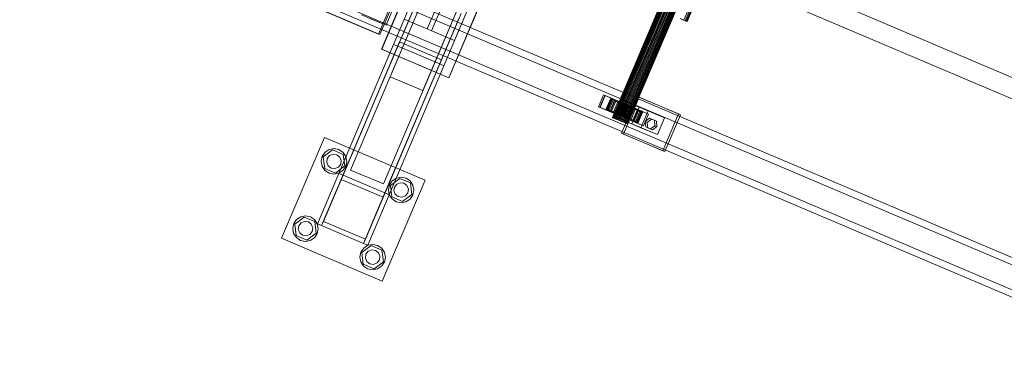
# Model space of a CAD drawing. Header units: millimetres. Extents: x -4738 to 65662, y -68080 to 6847.
# Tile 580 of 656: x 22873 to 23953, y -21146 to -20782. Entities that reach past the tile are written whole.
import ezdxf

# ---------------------------------------------------------------- set-up
doc = ezdxf.new("R2010")
doc.units = ezdxf.units.MM
doc.layers.add('superior_C10', color=7, linetype='Continuous', lineweight=0)

msp = doc.modelspace()

# ---------------------------------------------------------------- linework, layer by layer
at = {"layer": 'superior_C10'}
for p, q in [((18241.459, -18440.523), (27684.903, -22449.244)), ((27685.833, -22449.639), (18242.389, -18440.917)), ((23235.862, -20946.448), (23708.778, -19832.39)), ((23744.677, -19847.629), (23271.762, -20961.688)), ((23279.26, -20844.214), (23665.379, -19934.624)), ((23701.279, -19949.863), (23315.16, -20859.453)), ((23655.991, -20000.248), (23319.946, -20791.876)), ((23324.549, -20793.83), (23660.593, -20002.202)), ((23349.862, -20804.575), (23685.907, -20012.947)), ((23866.954, -20078.938), (23523.095, -20888.976)), ((23523.248, -20889.041), (23867.107, -20079.003)), ((23867.364, -20079.112), (23523.505, -20889.15)), ((23867.814, -20079.303), (23523.955, -20889.341)), ((23868.31, -20079.514), (23524.451, -20889.551)), ((23869.025, -20079.817), (23525.166, -20889.855)), ((23869.727, -20080.115), (23525.868, -20890.153)), ((23870.659, -20080.511), (23526.8, -20890.548)), ((23871.519, -20080.876), (23527.659, -20890.913)), ((23872.604, -20081.336), (23528.745, -20891.374)), ((23873.563, -20081.743), (23529.704, -20891.781)), ((23874.727, -20082.238), (23530.868, -20892.275)), ((23875.72, -20082.659), (23531.861, -20892.697)), ((23876.884, -20083.153), (23533.025, -20893.191)), ((23877.843, -20083.561), (23533.984, -20893.598)), ((23878.929, -20084.021), (23535.069, -20894.059)), ((23879.788, -20084.386), (23535.929, -20894.424)), ((23880.72, -20084.782), (23536.861, -20894.819)), ((23881.422, -20085.08), (23537.563, -20895.117)), ((23882.137, -20085.383), (23538.278, -20895.421)), ((23882.633, -20085.594), (23538.774, -20895.631)), ((23883.083, -20085.785), (23539.224, -20895.822)), ((23883.34, -20085.894), (23539.481, -20895.931)), ((23883.493, -20085.959), (23539.634, -20895.996)), ((23844.387, -20209.337), (23601.224, -20782.162)), ((23845.788, -20209.932), (23602.625, -20782.757)), ((23847.056, -20210.47), (23603.893, -20783.296)), ((23847.782, -20210.778), (23604.618, -20783.603)), ((23848.214, -20210.962), (23605.051, -20783.787)), ((24006.42, -21061.555), (22924.248, -20602.175)), ((23377.381, -20597.134), (24261.434, -20972.413)), ((24262.533, -20972.879), (23378.48, -20597.601)), ((24042.546, -21085.038), (22925.312, -20610.775)), ((24043.784, -21085.563), (22926.55, -20611.3)), ((24015.647, -21065.472), (22933.475, -20606.092)), ((24042.405, -21076.83), (22960.233, -20617.451)), ((24049.786, -21079.964), (22967.615, -20620.584)), ((24032.778, -21108.051), (22915.544, -20633.787)), ((22916.781, -20634.313), (24034.015, -21108.576)), ((23990.79, -21098.375), (22908.618, -20638.995)), ((22917.845, -20642.912), (24000.017, -21102.292)), ((24026.775, -21113.65), (22944.603, -20654.271)), ((22951.985, -20657.404), (24034.156, -21116.784)), ((23269.798, -20814.043), (23301.058, -20740.403)), ((23269.982, -20814.121), (23301.242, -20740.481)), ((23222.897, -20950.119), (23306.355, -20753.515)), ((23286.843, -20749.578), (23266.524, -20797.444)), ((23268, -20798.07), (23288.319, -20750.204)), ((23306.355, -20753.515), (23282.91, -20808.745)), ((23309.004, -20760.071), (23225.546, -20956.676)), ((23310.958, -20755.469), (23227.5, -20952.073)), ((23274.641, -20787.853), (23285.582, -20762.079)), ((23287.513, -20810.699), (23310.958, -20755.469)), ((23266.524, -20797.444), (23208.808, -20772.943)), ((23210.284, -20773.57), (23268, -20798.07)), ((23273.524, -20971.611), (23356.982, -20775.006)), ((23356.982, -20775.006), (23333.537, -20830.236)), ((23374.697, -20771.663), (23343.437, -20845.302)), ((23374.882, -20771.741), (23343.622, -20845.381)), ((23247.587, -20776.368), (23274.641, -20787.853)), ((23256.989, -20780.36), (23274.641, -20787.853)), ((23271.571, -20976.213), (23355.029, -20779.609)), ((23361.585, -20776.96), (23278.127, -20973.564)), ((23294.633, -20781.13), (23349.862, -20804.575)), ((23338.14, -20832.19), (23361.585, -20776.96)), ((23597.225, -20780.465), (23601.224, -20782.162)), ((23602.625, -20782.757), (23599.206, -20781.306)), ((23601.224, -20782.162), (23603.893, -20783.296)), ((23604.618, -20783.603), (23602.625, -20782.757)), ((23603.893, -20783.296), (23605.051, -20783.787)), ((23605.051, -20783.787), (23604.618, -20783.603)), ((23319.946, -20791.876), (23324.549, -20793.83)), ((23206.008, -21002.701), (23289.466, -20806.096)), ((23266.524, -20797.444), (23268, -20798.07)), ((23289.466, -20806.096), (23287.513, -20810.699)), ((23335.491, -20825.634), (23289.466, -20806.096)), ((23282.91, -20808.745), (23199.452, -21005.349)), ((23204.055, -21007.303), (23287.513, -20810.699)), ((23343.437, -20845.302), (23269.798, -20814.043)), ((23343.622, -20845.381), (23269.982, -20814.121)), ((23282.91, -20808.745), (23287.513, -20810.699)), ((23287.513, -20810.699), (23333.537, -20830.236)), ((23335.491, -20825.634), (23252.033, -21022.238)), ((23333.537, -20830.236), (23335.491, -20825.634)), ((23333.537, -20830.236), (23250.079, -21026.84)), ((23254.682, -21028.794), (23338.14, -20832.19)), ((23333.537, -20830.236), (23338.14, -20832.19)), ((23315.16, -20859.453), (23279.26, -20844.214)), ((23507.779, -20877.042), (23513.249, -20864.155)), ((23514.725, -20864.782), (23509.255, -20877.669)), ((23509.603, -20877.816), (23515.074, -20864.93)), ((23513.249, -20864.155), (23554.732, -20881.765)), ((23513.249, -20864.155), (23514.725, -20864.782)), ((23556.209, -20882.391), (23514.725, -20864.782)), ((23515.074, -20864.93), (23525.895, -20869.523)), ((23515.074, -20864.93), (23522.824, -20868.22)), ((23520.94, -20868.506), (23516.251, -20879.552)), ((23516.575, -20879.69), (23521.264, -20868.644)), ((23521.806, -20868.874), (23517.117, -20879.92)), ((23522.824, -20868.22), (23517.354, -20881.107)), ((23522.755, -20869.277), (23518.066, -20880.323)), ((23523.803, -20869.721), (23519.114, -20880.767)), ((23525.895, -20869.523), (23520.425, -20882.41)), ((23525.312, -20870.362), (23520.623, -20881.408)), ((23530.128, -20872.407), (23520.94, -20868.506)), ((23520.94, -20868.506), (23521.806, -20868.874)), ((23521.264, -20868.644), (23520.94, -20868.506)), ((23522.755, -20869.277), (23521.264, -20868.644)), ((23521.264, -20868.644), (23530.282, -20872.472)), ((23530.539, -20872.581), (23521.806, -20868.874)), ((23521.806, -20868.874), (23523.803, -20869.721)), ((23526.794, -20870.991), (23522.105, -20882.037)), ((23530.988, -20872.772), (23522.755, -20869.277)), ((23525.312, -20870.362), (23522.755, -20869.277)), ((23533.646, -20872.813), (23522.824, -20868.22)), ((23531.484, -20872.982), (23523.803, -20869.721)), ((23523.803, -20869.721), (23526.794, -20870.991)), ((23528.761, -20871.826), (23524.072, -20882.872)), ((23532.199, -20873.286), (23525.312, -20870.362)), ((23528.761, -20871.826), (23525.312, -20870.362)), ((23533.646, -20872.813), (23525.895, -20869.523)), ((23526.265, -20888.149), (23534.08, -20869.739)), ((23532.901, -20873.584), (23526.794, -20870.991)), ((23526.794, -20870.991), (23530.576, -20872.597)), ((23533.833, -20873.979), (23528.761, -20871.826)), ((23532.867, -20873.569), (23528.761, -20871.826)), ((23533.031, -20906.23), (23550.224, -20865.728)), ((23534.08, -20869.739), (23552.116, -20877.395)), ((23534.08, -20869.739), (23562.058, -20881.615)), ((23552.438, -20866.668), (23535.245, -20907.17)), ((23550.224, -20865.728), (23595.314, -20884.869)), ((23550.224, -20865.728), (23552.438, -20866.668)), ((23597.529, -20885.809), (23552.438, -20866.668)), ((23549.262, -20894.652), (23507.779, -20877.042)), ((23509.255, -20877.669), (23507.779, -20877.042)), ((23509.255, -20877.669), (23550.738, -20895.278)), ((23520.425, -20882.41), (23509.603, -20877.816)), ((23517.354, -20881.107), (23509.603, -20877.816)), ((23517.117, -20879.92), (23516.251, -20879.552)), ((23516.251, -20879.552), (23525.439, -20883.453)), ((23516.251, -20879.552), (23516.575, -20879.69)), ((23525.593, -20883.518), (23516.575, -20879.69)), ((23516.575, -20879.69), (23518.066, -20880.323)), ((23519.114, -20880.767), (23517.117, -20879.92)), ((23517.117, -20879.92), (23525.85, -20883.627)), ((23517.354, -20881.107), (23528.175, -20885.7)), ((23518.066, -20880.323), (23526.299, -20883.818)), ((23518.066, -20880.323), (23520.623, -20881.408)), ((23522.105, -20882.037), (23519.114, -20880.767)), ((23519.114, -20880.767), (23526.795, -20884.028)), ((23520.425, -20882.41), (23528.175, -20885.7)), ((23520.623, -20881.408), (23527.51, -20884.332)), ((23520.623, -20881.408), (23524.072, -20882.872)), ((23525.887, -20883.643), (23522.105, -20882.037)), ((23522.105, -20882.037), (23528.212, -20884.63)), ((23524.072, -20882.872), (23529.144, -20885.025)), ((23524.072, -20882.872), (23528.178, -20884.615)), ((23525.439, -20883.453), (23530.128, -20872.407)), ((23530.282, -20872.472), (23525.593, -20883.518)), ((23525.85, -20883.627), (23530.539, -20872.581)), ((23530.576, -20872.597), (23525.887, -20883.643)), ((23526.299, -20883.818), (23530.988, -20872.772)), ((23526.795, -20884.028), (23531.484, -20872.982)), ((23527.51, -20884.332), (23532.199, -20873.286)), ((23528.175, -20885.7), (23533.646, -20872.813)), ((23532.867, -20873.569), (23528.178, -20884.615)), ((23528.212, -20884.63), (23532.901, -20873.584)), ((23529.144, -20885.025), (23533.833, -20873.979)), ((23530.004, -20885.39), (23534.693, -20874.344)), ((23530.539, -20872.581), (23530.128, -20872.407)), ((23530.128, -20872.407), (23530.282, -20872.472)), ((23534.892, -20874.429), (23530.203, -20885.475)), ((23530.282, -20872.472), (23530.988, -20872.772)), ((23531.484, -20872.982), (23530.539, -20872.581)), ((23534.693, -20874.344), (23530.576, -20872.597)), ((23530.576, -20872.597), (23534.892, -20874.429)), ((23530.988, -20872.772), (23532.199, -20873.286)), ((23531.089, -20885.851), (23535.778, -20874.805)), ((23532.901, -20873.584), (23531.484, -20872.982)), ((23532.048, -20886.258), (23536.737, -20875.212)), ((23532.199, -20873.286), (23533.833, -20873.979)), ((23537.35, -20875.472), (23532.661, -20886.518)), ((23535.778, -20874.805), (23532.867, -20873.569)), ((23537.35, -20875.472), (23532.867, -20873.569)), ((23534.693, -20874.344), (23532.901, -20873.584)), ((23533.213, -20886.752), (23537.901, -20875.706)), ((23533.833, -20873.979), (23535.778, -20874.805)), ((23534.205, -20887.174), (23538.894, -20876.128)), ((23536.737, -20875.212), (23534.693, -20874.344)), ((23539.446, -20876.362), (23534.757, -20887.408)), ((23536.737, -20875.212), (23534.892, -20874.429)), ((23534.892, -20874.429), (23539.446, -20876.362)), ((23535.37, -20887.668), (23540.059, -20876.622)), ((23535.778, -20874.805), (23537.901, -20875.706)), ((23536.329, -20888.075), (23541.018, -20877.029)), ((23538.894, -20876.128), (23536.737, -20875.212)), ((23541.904, -20877.405), (23537.215, -20888.451)), ((23537.901, -20875.706), (23537.35, -20875.472)), ((23541.904, -20877.405), (23537.35, -20875.472)), ((23537.414, -20888.536), (23542.103, -20877.49)), ((23537.901, -20875.706), (23540.059, -20876.622)), ((23538.274, -20888.901), (23542.963, -20877.855)), ((23538.461, -20890.067), (23543.931, -20877.18)), ((23541.018, -20877.029), (23538.894, -20876.128)), ((23538.894, -20876.128), (23539.446, -20876.362)), ((23539.205, -20889.296), (23543.894, -20878.25)), ((23543.929, -20878.265), (23539.24, -20889.311)), ((23539.446, -20876.362), (23543.929, -20878.265)), ((23539.907, -20889.594), (23544.596, -20878.548)), ((23540.059, -20876.622), (23541.904, -20877.405)), ((23540.059, -20876.622), (23542.103, -20877.49)), ((23540.622, -20889.898), (23545.311, -20878.852)), ((23542.963, -20877.855), (23541.018, -20877.029)), ((23541.018, -20877.029), (23543.929, -20878.265)), ((23541.119, -20890.108), (23545.808, -20879.063)), ((23546.219, -20879.237), (23541.53, -20890.283)), ((23541.568, -20890.299), (23546.257, -20879.253)), ((23541.825, -20890.408), (23546.514, -20879.362)), ((23546.219, -20879.237), (23541.904, -20877.405)), ((23541.978, -20890.473), (23546.667, -20879.427)), ((23542.103, -20877.49), (23546.219, -20879.237)), ((23542.103, -20877.49), (23543.894, -20878.25)), ((23544.596, -20878.548), (23542.963, -20877.855)), ((23542.963, -20877.855), (23548.034, -20880.008)), ((23548.034, -20880.008), (23543.345, -20891.054)), ((23543.894, -20878.25), (23550.002, -20880.843)), ((23543.894, -20878.25), (23545.311, -20878.852)), ((23543.929, -20878.265), (23548.034, -20880.008)), ((23543.931, -20877.18), (23554.753, -20881.773)), ((23543.931, -20877.18), (23551.682, -20880.47)), ((23552.116, -20877.395), (23544.301, -20895.805)), ((23545.808, -20879.063), (23544.596, -20878.548)), ((23544.596, -20878.548), (23551.484, -20881.472)), ((23545.311, -20878.852), (23552.993, -20882.113)), ((23545.311, -20878.852), (23546.257, -20879.253)), ((23550.002, -20880.843), (23545.313, -20891.889)), ((23546.514, -20879.362), (23545.808, -20879.063)), ((23545.808, -20879.063), (23554.041, -20882.557)), ((23551.682, -20880.47), (23546.212, -20893.357)), ((23550.002, -20880.843), (23546.219, -20879.237)), ((23546.257, -20879.253), (23554.99, -20882.96)), ((23546.257, -20879.253), (23546.667, -20879.427)), ((23546.667, -20879.427), (23546.514, -20879.362)), ((23546.514, -20879.362), (23555.532, -20883.191)), ((23546.667, -20879.427), (23555.856, -20883.328)), ((23551.484, -20881.472), (23546.795, -20892.518)), ((23548.034, -20880.008), (23551.484, -20881.472)), ((23552.993, -20882.113), (23548.304, -20893.159)), ((23554.732, -20881.765), (23549.262, -20894.652)), ((23554.753, -20881.773), (23549.283, -20894.66)), ((23554.041, -20882.557), (23549.352, -20893.603)), ((23552.993, -20882.113), (23550.002, -20880.843)), ((23554.99, -20882.96), (23550.301, -20894.006)), ((23550.738, -20895.278), (23556.209, -20882.391)), ((23551.484, -20881.472), (23554.041, -20882.557)), ((23562.504, -20885.064), (23551.682, -20880.47)), ((23580.094, -20889.271), (23552.116, -20877.395)), ((23554.99, -20882.96), (23552.993, -20882.113)), ((23554.041, -20882.557), (23555.532, -20883.191)), ((23562.058, -20881.615), (23554.243, -20900.025)), ((23556.209, -20882.391), (23554.732, -20881.765)), ((23562.504, -20885.064), (23554.753, -20881.773)), ((23555.856, -20883.328), (23554.99, -20882.96)), ((23580.094, -20889.271), (23562.058, -20881.615)), ((23523.505, -20889.15), (23523.095, -20888.976)), ((23523.095, -20888.976), (23523.248, -20889.041)), ((23523.248, -20889.041), (23523.955, -20889.341)), ((23524.451, -20889.551), (23523.505, -20889.15)), ((23523.955, -20889.341), (23525.166, -20889.855)), ((23525.868, -20890.153), (23524.451, -20889.551)), ((23525.166, -20889.855), (23526.8, -20890.548)), ((23525.439, -20883.453), (23525.85, -20883.627)), ((23525.593, -20883.518), (23525.439, -20883.453)), ((23526.299, -20883.818), (23525.593, -20883.518)), ((23525.85, -20883.627), (23526.795, -20884.028)), ((23527.659, -20890.913), (23525.868, -20890.153)), ((23530.203, -20885.475), (23525.887, -20883.643)), ((23525.887, -20883.643), (23530.004, -20885.39)), ((23544.301, -20895.805), (23526.265, -20888.149)), ((23554.243, -20900.025), (23526.265, -20888.149)), ((23527.51, -20884.332), (23526.299, -20883.818)), ((23526.795, -20884.028), (23528.212, -20884.63)), ((23526.8, -20890.548), (23528.745, -20891.374)), ((23529.144, -20885.025), (23527.51, -20884.332)), ((23529.704, -20891.781), (23527.659, -20890.913)), ((23528.178, -20884.615), (23531.089, -20885.851)), ((23528.178, -20884.615), (23532.661, -20886.518)), ((23528.212, -20884.63), (23530.004, -20885.39)), ((23528.745, -20891.374), (23530.868, -20892.275)), ((23531.089, -20885.851), (23529.144, -20885.025)), ((23531.861, -20892.697), (23529.704, -20891.781)), ((23530.004, -20885.39), (23532.048, -20886.258)), ((23534.757, -20887.408), (23530.203, -20885.475)), ((23530.203, -20885.475), (23532.048, -20886.258)), ((23530.868, -20892.275), (23533.025, -20893.191)), ((23533.213, -20886.752), (23531.089, -20885.851)), ((23533.984, -20893.598), (23531.861, -20892.697)), ((23532.048, -20886.258), (23534.205, -20887.174)), ((23532.661, -20886.518), (23533.213, -20886.752)), ((23532.661, -20886.518), (23537.215, -20888.451)), ((23533.025, -20893.191), (23535.069, -20894.059)), ((23535.37, -20887.668), (23533.213, -20886.752)), ((23535.929, -20894.424), (23533.984, -20893.598)), ((23534.757, -20887.408), (23534.205, -20887.174)), ((23534.205, -20887.174), (23536.329, -20888.075)), ((23539.24, -20889.311), (23534.757, -20887.408)), ((23537.215, -20888.451), (23535.37, -20887.668)), ((23537.414, -20888.536), (23535.37, -20887.668)), ((23539.24, -20889.311), (23536.329, -20888.075)), ((23536.329, -20888.075), (23538.274, -20888.901)), ((23537.215, -20888.451), (23541.53, -20890.283)), ((23541.53, -20890.283), (23537.414, -20888.536)), ((23539.205, -20889.296), (23537.414, -20888.536)), ((23543.345, -20891.054), (23538.274, -20888.901)), ((23538.274, -20888.901), (23539.907, -20889.594)), ((23549.283, -20894.66), (23538.461, -20890.067)), ((23546.212, -20893.357), (23538.461, -20890.067)), ((23545.313, -20891.889), (23539.205, -20889.296)), ((23540.622, -20889.898), (23539.205, -20889.296)), ((23543.345, -20891.054), (23539.24, -20889.311)), ((23546.795, -20892.518), (23539.907, -20889.594)), ((23539.907, -20889.594), (23541.119, -20890.108)), ((23548.304, -20893.159), (23540.622, -20889.898)), ((23541.568, -20890.299), (23540.622, -20889.898)), ((23549.352, -20893.603), (23541.119, -20890.108)), ((23541.119, -20890.108), (23541.825, -20890.408)), ((23541.53, -20890.283), (23545.313, -20891.889)), ((23550.301, -20894.006), (23541.568, -20890.299)), ((23541.978, -20890.473), (23541.568, -20890.299)), ((23550.843, -20894.237), (23541.825, -20890.408)), ((23541.825, -20890.408), (23541.978, -20890.473)), ((23551.167, -20894.374), (23541.978, -20890.473)), ((23546.795, -20892.518), (23543.345, -20891.054)), ((23545.313, -20891.889), (23548.304, -20893.159)), ((23546.212, -20893.357), (23557.033, -20897.951)), ((23549.352, -20893.603), (23546.795, -20892.518)), ((23548.304, -20893.159), (23550.301, -20894.006)), ((23550.843, -20894.237), (23549.352, -20893.603)), ((23555.532, -20883.191), (23550.843, -20894.237)), ((23555.856, -20883.328), (23551.167, -20894.374)), ((23555.532, -20883.191), (23555.856, -20883.328)), ((23557.033, -20897.951), (23562.504, -20885.064)), ((23563.497, -20889.618), (23558.762, -20893.252)), ((23558.762, -20893.252), (23559.437, -20899.184)), ((23558.762, -20893.252), (23560.976, -20894.192)), ((23560.976, -20894.192), (23565.712, -20890.558)), ((23568.908, -20891.915), (23563.497, -20889.618)), ((23563.497, -20889.618), (23565.712, -20890.558)), ((23565.712, -20890.558), (23571.123, -20892.855)), ((23569.583, -20897.846), (23568.908, -20891.915)), ((23568.908, -20891.915), (23571.123, -20892.855)), ((23571.123, -20892.855), (23571.798, -20898.786)), ((23572.279, -20907.681), (23580.094, -20889.271)), ((23595.314, -20884.869), (23578.121, -20925.371)), ((23580.336, -20926.311), (23597.529, -20885.809)), ((23597.529, -20885.809), (23595.314, -20884.869)), ((23535.069, -20894.059), (23536.861, -20894.819)), ((23537.563, -20895.117), (23535.929, -20894.424)), ((23536.861, -20894.819), (23538.278, -20895.421)), ((23538.774, -20895.631), (23537.563, -20895.117)), ((23538.278, -20895.421), (23539.224, -20895.822)), ((23539.481, -20895.931), (23538.774, -20895.631)), ((23539.224, -20895.822), (23539.634, -20895.996)), ((23539.634, -20895.996), (23539.481, -20895.931)), ((23544.301, -20895.805), (23572.279, -20907.681)), ((23549.262, -20894.652), (23550.738, -20895.278)), ((23549.283, -20894.66), (23557.033, -20897.951)), ((23550.301, -20894.006), (23551.167, -20894.374)), ((23551.167, -20894.374), (23550.843, -20894.237)), ((23554.243, -20900.025), (23572.279, -20907.681)), ((23559.437, -20899.184), (23564.848, -20901.481)), ((23559.437, -20899.184), (23561.651, -20900.124)), ((23561.651, -20900.124), (23560.976, -20894.192)), ((23567.062, -20902.421), (23561.651, -20900.124)), ((23564.848, -20901.481), (23569.583, -20897.846)), ((23564.848, -20901.481), (23567.062, -20902.421)), ((23571.798, -20898.786), (23567.062, -20902.421)), ((23571.798, -20898.786), (23569.583, -20897.846)), ((23160.115, -21021.242), (23207.005, -20910.782)), ((23207.005, -20910.782), (23317.464, -20957.672)), ((23578.121, -20925.371), (23533.031, -20906.23)), ((23535.245, -20907.17), (23533.031, -20906.23)), ((23535.245, -20907.17), (23580.336, -20926.311)), ((23205.817, -20932.005), (23216.04, -20924.302)), ((23207.787, -20927.021), (23212.355, -20924.026)), ((23212.355, -20924.026), (23217.722, -20923.007)), ((23216.04, -20924.302), (23227.822, -20929.304)), ((23217.722, -20923.007), (23223.07, -20924.12)), ((23223.07, -20924.12), (23227.585, -20927.194)), ((23578.121, -20925.371), (23580.336, -20926.311)), ((23203.6, -20936.885), (23204.713, -20931.536)), ((23204.619, -20942.251), (23203.6, -20936.885)), ((23204.713, -20931.536), (23207.787, -20927.021)), ((23207.377, -20944.71), (23205.817, -20932.005)), ((23209.659, -20937.982), (23210.236, -20933.881)), ((23210.236, -20933.881), (23212.785, -20930.618)), ((23212.785, -20930.618), (23216.625, -20929.067)), ((23216.625, -20929.067), (23220.726, -20929.643)), ((23220.726, -20929.643), (23223.989, -20932.193)), ((23223.989, -20932.193), (23225.54, -20936.032)), ((23225.54, -20936.032), (23224.964, -20940.133)), ((23227.585, -20927.194), (23230.58, -20931.763)), ((23227.822, -20929.304), (23229.382, -20942.009)), ((23231.599, -20937.129), (23230.487, -20942.477)), ((23230.58, -20931.763), (23231.599, -20937.129)), ((23207.614, -20946.819), (23204.619, -20942.251)), ((23219.159, -20949.712), (23207.377, -20944.71)), ((23212.129, -20949.894), (23207.614, -20946.819)), ((23211.21, -20941.821), (23209.659, -20937.982)), ((23214.474, -20944.371), (23211.21, -20941.821)), ((23218.574, -20944.947), (23214.474, -20944.371)), ((23222.414, -20943.396), (23218.574, -20944.947)), ((23229.382, -20942.009), (23219.159, -20949.712)), ((23224.964, -20940.133), (23222.414, -20943.396)), ((23227.412, -20946.993), (23222.844, -20949.988)), ((23230.487, -20942.477), (23227.412, -20946.993)), ((23271.762, -20961.688), (23235.862, -20946.448)), ((23199.452, -21005.349), (23222.897, -20950.119)), ((23227.5, -20952.073), (23204.055, -21007.303)), ((23217.477, -20951.006), (23212.129, -20949.894)), ((23222.844, -20949.988), (23217.477, -20951.006)), ((23222.897, -20950.119), (23227.5, -20952.073)), ((23225.546, -20956.676), (23227.5, -20952.073)), ((23271.571, -20976.213), (23225.546, -20956.676)), ((23227.5, -20952.073), (23273.524, -20971.611)), ((23317.464, -20957.672), (23270.574, -21068.132)), ((23278.352, -20962.796), (23281.427, -20958.281)), ((23279.457, -20963.265), (23289.68, -20955.562)), ((23281.427, -20958.281), (23285.995, -20955.286)), ((23285.995, -20955.286), (23291.362, -20954.267)), ((23289.68, -20955.562), (23301.462, -20960.564)), ((23291.362, -20954.267), (23296.71, -20955.38)), ((23296.71, -20955.38), (23301.225, -20958.454)), ((23301.225, -20958.454), (23304.22, -20963.023)), ((23277.24, -20968.144), (23278.352, -20962.796)), ((23278.259, -20973.511), (23277.24, -20968.144)), ((23281.017, -20975.97), (23279.457, -20963.265)), ((23283.299, -20969.242), (23283.875, -20965.141)), ((23284.85, -20973.081), (23283.299, -20969.242)), ((23283.875, -20965.141), (23286.425, -20961.878)), ((23286.425, -20961.878), (23290.265, -20960.326)), ((23290.265, -20960.326), (23294.365, -20960.903)), ((23294.365, -20960.903), (23297.629, -20963.452)), ((23297.629, -20963.452), (23299.18, -20967.292)), ((23299.18, -20967.292), (23298.603, -20971.393)), ((23301.462, -20960.564), (23303.022, -20973.268)), ((23305.239, -20968.389), (23304.126, -20973.737)), ((23304.22, -20963.023), (23305.239, -20968.389)), ((23250.079, -21026.84), (23273.524, -20971.611)), ((23278.127, -20973.564), (23254.682, -21028.794)), ((23273.524, -20971.611), (23271.571, -20976.213)), ((23273.524, -20971.611), (23278.127, -20973.564)), ((23281.254, -20978.079), (23278.259, -20973.511)), ((23292.799, -20980.971), (23281.017, -20975.97)), ((23285.769, -20981.154), (23281.254, -20978.079)), ((23288.113, -20975.631), (23284.85, -20973.081)), ((23292.214, -20976.207), (23288.113, -20975.631)), ((23296.054, -20974.656), (23292.214, -20976.207)), ((23303.022, -20973.268), (23292.799, -20980.971)), ((23298.603, -20971.393), (23296.054, -20974.656)), ((23301.052, -20978.253), (23296.484, -20981.248)), ((23304.126, -20973.737), (23301.052, -20978.253)), ((23291.117, -20982.266), (23285.769, -20981.154)), ((23296.484, -20981.248), (23291.117, -20982.266)), ((23173.453, -21005.176), (23176.527, -21000.661)), ((23174.557, -21005.645), (23184.78, -20997.942)), ((23176.527, -21000.661), (23181.095, -20997.666)), ((23181.095, -20997.666), (23186.462, -20996.647)), ((23184.78, -20997.942), (23196.562, -21002.944)), ((23186.462, -20996.647), (23191.81, -20997.76)), ((23191.81, -20997.76), (23196.325, -21000.834)), ((23196.325, -21000.834), (23199.32, -21005.402)), ((23172.34, -21010.524), (23173.453, -21005.176)), ((23173.359, -21015.891), (23172.34, -21010.524)), ((23176.117, -21018.35), (23174.557, -21005.645)), ((23178.399, -21011.622), (23178.976, -21007.521)), ((23179.95, -21015.461), (23178.399, -21011.622)), ((23178.976, -21007.521), (23181.525, -21004.258)), ((23181.525, -21004.258), (23185.365, -21002.706)), ((23185.365, -21002.706), (23189.466, -21003.283)), ((23189.466, -21003.283), (23192.729, -21005.832)), ((23192.729, -21005.832), (23194.28, -21009.672)), ((23194.28, -21009.672), (23193.704, -21013.773)), ((23196.562, -21002.944), (23198.122, -21015.648)), ((23200.339, -21010.769), (23199.227, -21016.117)), ((23199.32, -21005.402), (23200.339, -21010.769)), ((23204.055, -21007.303), (23199.452, -21005.349)), ((23204.055, -21007.303), (23206.008, -21002.701)), ((23250.079, -21026.84), (23204.055, -21007.303)), ((23206.008, -21002.701), (23252.033, -21022.238)), ((23270.574, -21068.132), (23160.115, -21021.242)), ((23176.354, -21020.459), (23173.359, -21015.891)), ((23187.899, -21023.351), (23176.117, -21018.35)), ((23180.869, -21023.534), (23176.354, -21020.459)), ((23183.214, -21018.011), (23179.95, -21015.461)), ((23186.217, -21024.646), (23180.869, -21023.534)), ((23187.314, -21018.587), (23183.214, -21018.011)), ((23191.154, -21017.036), (23187.314, -21018.587)), ((23198.122, -21015.648), (23187.899, -21023.351)), ((23193.704, -21013.773), (23191.154, -21017.036)), ((23196.152, -21020.632), (23191.584, -21023.627)), ((23199.227, -21016.117), (23196.152, -21020.632)), ((23252.033, -21022.238), (23250.079, -21026.84)), ((23191.584, -21023.627), (23186.217, -21024.646)), ((23247.092, -21036.436), (23250.167, -21031.921)), ((23248.197, -21036.905), (23258.42, -21029.202)), ((23254.682, -21028.794), (23250.079, -21026.84)), ((23250.167, -21031.921), (23254.735, -21028.926)), ((23254.735, -21028.926), (23260.102, -21027.907)), ((23255.165, -21035.517), (23259.005, -21033.966)), ((23258.42, -21029.202), (23270.202, -21034.204)), ((23259.005, -21033.966), (23263.105, -21034.543)), ((23260.102, -21027.907), (23265.45, -21029.02)), ((23265.45, -21029.02), (23269.965, -21032.094)), ((23269.965, -21032.094), (23272.96, -21036.662)), ((23270.202, -21034.204), (23271.762, -21046.908)), ((23245.98, -21041.784), (23247.092, -21036.436)), ((23246.999, -21047.151), (23245.98, -21041.784)), ((23249.757, -21049.61), (23248.197, -21036.905)), ((23252.039, -21042.881), (23252.615, -21038.781)), ((23253.59, -21046.721), (23252.039, -21042.881)), ((23252.615, -21038.781), (23255.165, -21035.517)), ((23263.105, -21034.543), (23266.369, -21037.092)), ((23267.343, -21045.033), (23264.794, -21048.296)), ((23266.369, -21037.092), (23267.92, -21040.932)), ((23267.92, -21040.932), (23267.343, -21045.033)), ((23273.979, -21042.029), (23272.866, -21047.377)), ((23272.96, -21036.662), (23273.979, -21042.029)), ((23249.994, -21051.719), (23246.999, -21047.151)), ((23261.539, -21054.611), (23249.757, -21049.61)), ((23254.509, -21054.794), (23249.994, -21051.719)), ((23256.853, -21049.271), (23253.59, -21046.721)), ((23259.857, -21055.906), (23254.509, -21054.794)), ((23260.954, -21049.847), (23256.853, -21049.271)), ((23265.224, -21054.887), (23259.857, -21055.906)), ((23264.794, -21048.296), (23260.954, -21049.847)), ((23271.762, -21046.908), (23261.539, -21054.611)), ((23269.792, -21051.892), (23265.224, -21054.887)), ((23272.866, -21047.377), (23269.792, -21051.892))]:
    msp.add_line(p, q, dxfattribs=at)

doc.saveas('drawing.dxf')
